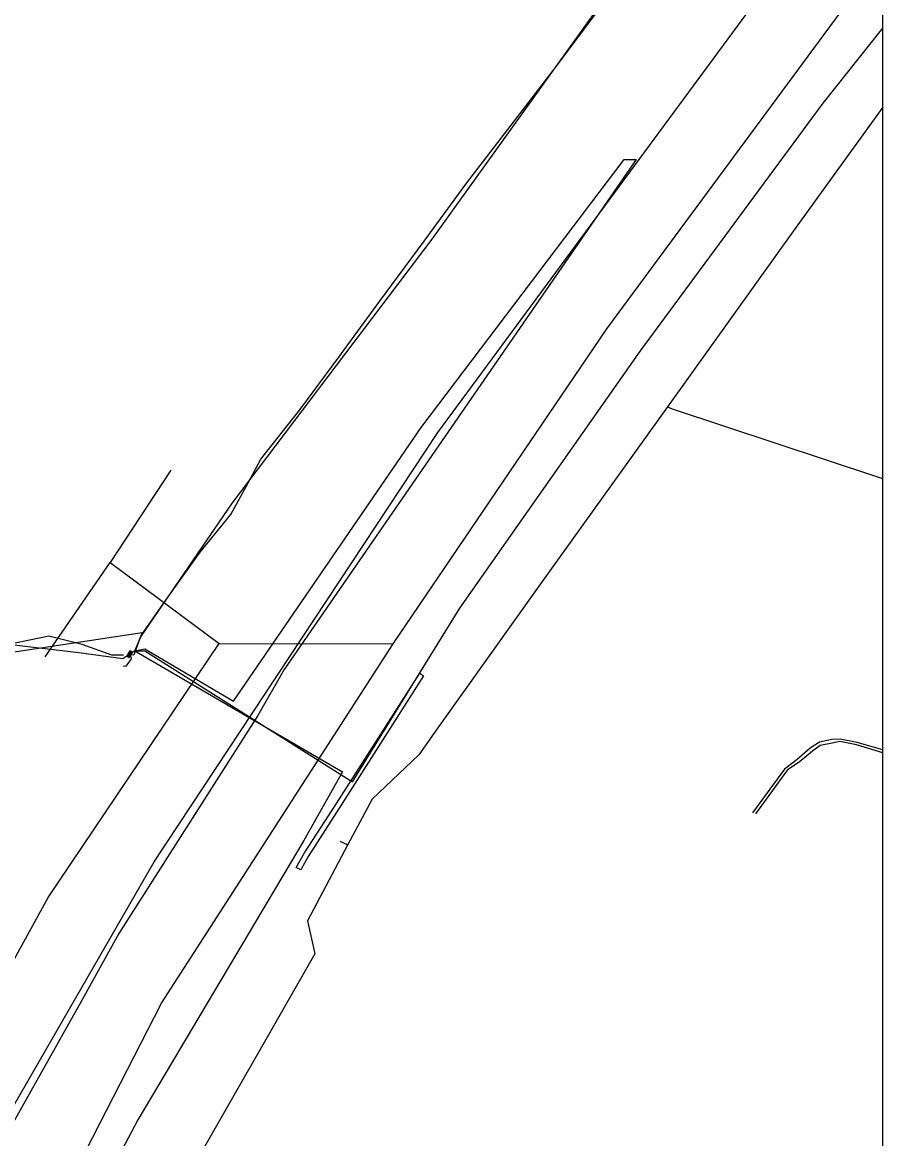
# Model space of a CAD drawing. Extents: x -599951 to -598963, y -1164095 to -1162939.
# Drawn here: x -599070 to -598963.2, y -1163441.6 to -1163303.1 of the extents above; entities that cross this region are included whole.
import ezdxf

# ---------------------------------------------------------------- set-up
doc = ezdxf.new("R2010")
doc.units = 0
for name, color, linetype in [('28', 7, 'Continuous'), ('Level 1', 7, 'Continuous'), ('Level 3', 7, 'Continuous'), ('Vrstva 1', 7, 'Continuous'), ('Vrstva 13', 7, 'Continuous'), ('Vrstva 42', 7, 'Continuous'), ('Vrstva 43', 7, 'Continuous'), ('Vrstva 44', 7, 'Continuous'), ('Vrstva 53', 7, 'Continuous'), ('Vrstva 55', 7, 'Continuous')]:
    doc.layers.add(name, color=color, linetype=linetype)

# ---------------------------------------------------------------- blocks, each defined once
blk = doc.blocks.new('NN620')
at = {"layer": '28'}
for points in [[(0.752, 0.004), (-0.748, 0.004)], [(-0.748, 0.004), (-0.748, -0.746)], [(0.752, -0.746), (0.752, 0.004)], [(-0.748, -0.746), (0.752, -0.746)], [(0.368, -0.18), (-0.376, -0.18)], [(-0.376, -0.18), (-0.376, -0.558)], [(-0.376, -0.558), (0.368, -0.558)], [(0.321, -0.227), (-0.329, -0.227)], [(-0.329, -0.227), (-0.329, -0.51)], [(-0.329, -0.51), (0.321, -0.51)], [(0.274, -0.274), (-0.281, -0.274)], [(-0.281, -0.274), (-0.281, -0.463)], [(-0.281, -0.463), (0.274, -0.463)], [(0.227, -0.321), (-0.234, -0.321)], [(-0.234, -0.321), (-0.234, -0.416)], [(-0.234, -0.416), (0.227, -0.416)], [(-0.193, -0.369), (0.185, -0.369)], [(0.227, -0.416), (0.227, -0.321)], [(0.274, -0.463), (0.274, -0.274)], [(0.321, -0.51), (0.321, -0.227)], [(0.368, -0.558), (0.368, -0.18)]]:
    blk.add_lwpolyline(points, dxfattribs=at)

msp = doc.modelspace()

# ---------------------------------------------------------------- linework, layer by layer
at = {"layer": 'Level 1'}
msp.add_lwpolyline([(-599173.8, -1163822.04), (-599166.01, -1163726.36), (-599144.8, -1163624.27), (-599116.33, -1163540.56), (-599088.36, -1163467.42), (-599053.62, -1163407.24), (-599018.44, -1163353.97), (-598979.36, -1163301.03), (-598963.215, -1163275.716)], dxfattribs=at)
at = {"layer": 'Level 3'}
msp.add_lwpolyline([(-599034.96, -1163406.14), (-599031.021, -1163400), (-599020.66, -1163383.85), (-599020.19, -1163384.18), (-599029.36, -1163398.53), (-599030.303, -1163400), (-599034.44, -1163406.47), (-599034.51, -1163406.59), (-599035.44, -1163408.27), (-599036, -1163407.98)], close=True, dxfattribs=at)
at = {"layer": 'Vrstva 1'}
for p, q in [((-598997.47, -1163341.11), (-598967.8, -1163300.96)), ((-599023.97, -1163380.19), (-598997.47, -1163341.11)), ((-599051.56, -1163358.653), (-599059.09, -1163370.1)), ((-599067.169, -1163381.819), (-599059.09, -1163370.1)), ((-599059.09, -1163370.1), (-599045.59, -1163380.16)), ((-599066.79, -1163411.69), (-599045.59, -1163380.16)), ((-599052.71, -1163424.78), (-599023.97, -1163380.19)), ((-599045.59, -1163380.16), (-599023.97, -1163380.19)), ((-599092.39, -1163458.16), (-599066.79, -1163411.69)), ((-599075.69, -1163469.57), (-599052.71, -1163424.78))]:
    msp.add_line(p, q, dxfattribs=at)
at = {"layer": 'Vrstva 13'}
for p, q in [((-599030.08, -1163404.956), (-599030.531, -1163404.719)), ((-599029.866, -1163405.071), (-599030.08, -1163404.956)), ((-599029.625, -1163405.2), (-599029.866, -1163405.071))]:
    msp.add_line(p, q, dxfattribs=at)
for points in [[(-598963.215, -1163313.617), (-598973.87, -1163328.4), (-598989.92, -1163350.82), (-599005.89, -1163373.04), (-599018.008, -1163390.056), (-599018.13, -1163390.23), (-599020.798, -1163393.977), (-599026.596, -1163399.489), (-599029.625, -1163405.2), (-599034.6, -1163414.58), (-599033.69, -1163418.68), (-599049.89, -1163446.95)], [(-598989.92, -1163350.82), (-598989.34, -1163351.05), (-598963.86, -1163359.5), (-598963.215, -1163359.699)]]:
    msp.add_lwpolyline(points, dxfattribs=at)
at = {"layer": 'Vrstva 42'}
for points in [[(-599056.469, -1163381.515), (-599056.19, -1163381.59), (-599056.07, -1163381.45), (-599055.98, -1163381.22), (-599055.26, -1163379.18), (-599051.59, -1163373.98), (-599047.93, -1163368.82), (-599044.13, -1163364.14), (-599041.96, -1163360.23), (-599040.41, -1163357.3), (-599035.57, -1163351.18), (-599030.71, -1163344.64), (-599025.65, -1163337.74), (-599020.13, -1163330.26), (-599014.81, -1163322.99), (-599009.34, -1163315.83), (-599003.71, -1163308.51), (-598997.63, -1163300.44)], [(-599057.447, -1163381.625), (-599058.89, -1163381.61), (-599062.58, -1163380.28), (-599066.71, -1163379.26), (-599075.74, -1163381.12)], [(-599057.497, -1163382.928), (-599057.13, -1163382.96), (-599056.9, -1163382.67), (-599056.48, -1163382.16), (-599056.45, -1163381.94), (-599056.593, -1163381.698)]]:
    msp.add_lwpolyline(points, dxfattribs=at)
at = {"layer": 'Vrstva 44'}
for points in [[(-598963.215, -1163393.346), (-598966.37, -1163392.46), (-598968.48, -1163392.04), (-598969.54, -1163392.07), (-598971.07, -1163392.39), (-598972.22, -1163393.14), (-598973.84, -1163394.56), (-598975.4, -1163395.74), (-598979.381, -1163401.17)], [(-598963.215, -1163393.736), (-598966.46, -1163392.74), (-598968.52, -1163392.34), (-598969.48, -1163392.53), (-598970.97, -1163392.81), (-598971.91, -1163393.54), (-598973.56, -1163394.89), (-598975.03, -1163395.86), (-598978.993, -1163401.309)]]:
    msp.add_lwpolyline(points, dxfattribs=at)
at = {"layer": 'Vrstva 53'}
msp.add_lwpolyline([(-599951.125, -1164094.695), (-598963.215, -1164094.695), (-598963.215, -1162939.4), (-599951.125, -1162939.4)], close=True, dxfattribs=at)
at = {"layer": 'Vrstva 55'}
for points in [[(-599056.04, -1163381.08), (-599055.28, -1163379.34), (-599043.923, -1163362.721), (-599019.14, -1163329.99), (-598994.477, -1163295.635), (-598977.34, -1163272.91)], [(-599056.04, -1163381.08), (-599054.78, -1163381.09), (-599029.04, -1163397.33), (-599015.68, -1163375.769), (-598993.275, -1163343.835), (-598970.613, -1163313.104), (-598963.215, -1163303.797)], [(-599056.04, -1163381.08), (-599057.521, -1163382.067), (-599063, -1163381.34), (-599075.63, -1163379.84), (-599077.47, -1163379.54), (-599078.92, -1163380.19), (-599086.95, -1163380.89), (-599098.38, -1163382.72), (-599107.35, -1163383.43), (-599108.05, -1163378.25), (-599110.02, -1163365.67), (-599111.33, -1163356.15), (-599110.48, -1163355.08), (-599111.65, -1163354.31), (-599112.89, -1163352), (-599114.84, -1163333.25), (-599116.75, -1163314.99), (-599117.2, -1163310.89), (-599117.468, -1163310.717), (-599117.311, -1163310.489)], [(-599056.04, -1163381.08), (-599054.78, -1163380.84), (-599043.79, -1163387.33), (-599020.488, -1163353.364), (-598995.31, -1163320.12), (-598993.82, -1163320.12), (-599016.324, -1163352.72), (-599037.484, -1163383.409), (-599040.79, -1163389.08), (-599058.044, -1163416.158), (-599062.52, -1163424.31), (-599076.715, -1163449.508), (-599093.194, -1163483.52), (-599100.75, -1163499.5), (-599108.949, -1163521.401), (-599120.598, -1163553.641), (-599128.23, -1163585.45), (-599132.47, -1163592.35), (-599141.869, -1163630.55), (-599150.024, -1163670.629), (-599149.47, -1163675.64), (-599149.011, -1163670.773)], [(-599232.52, -1163382.31), (-599224.25, -1163381.85), (-599223.76, -1163390.42), (-599224.13, -1163392.14), (-599223.52, -1163395.08), (-599200.62, -1163394.83), (-599179.68, -1163395.69), (-599101.06, -1163385.03), (-599092.37, -1163384.42), (-599055.14, -1163378.79), (-599056.04, -1163381.08)], [(-599056.04, -1163381.08), (-599030.274, -1163396.071), (-599035.081, -1163404.612), (-599055.684, -1163439.259), (-599071.88, -1163470.061), (-599081.76, -1163492.77)]]:
    msp.add_lwpolyline(points, dxfattribs=at)

# ---------------------------------------------------------------- block references
at = {"layer": 'Vrstva 43', "xscale": 0.5, "yscale": 0.5, "rotation": -122.99999999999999}
msp.add_blockref('NN620', (-599056.53, -1163381.605), dxfattribs=at)

doc.saveas('drawing.dxf')
